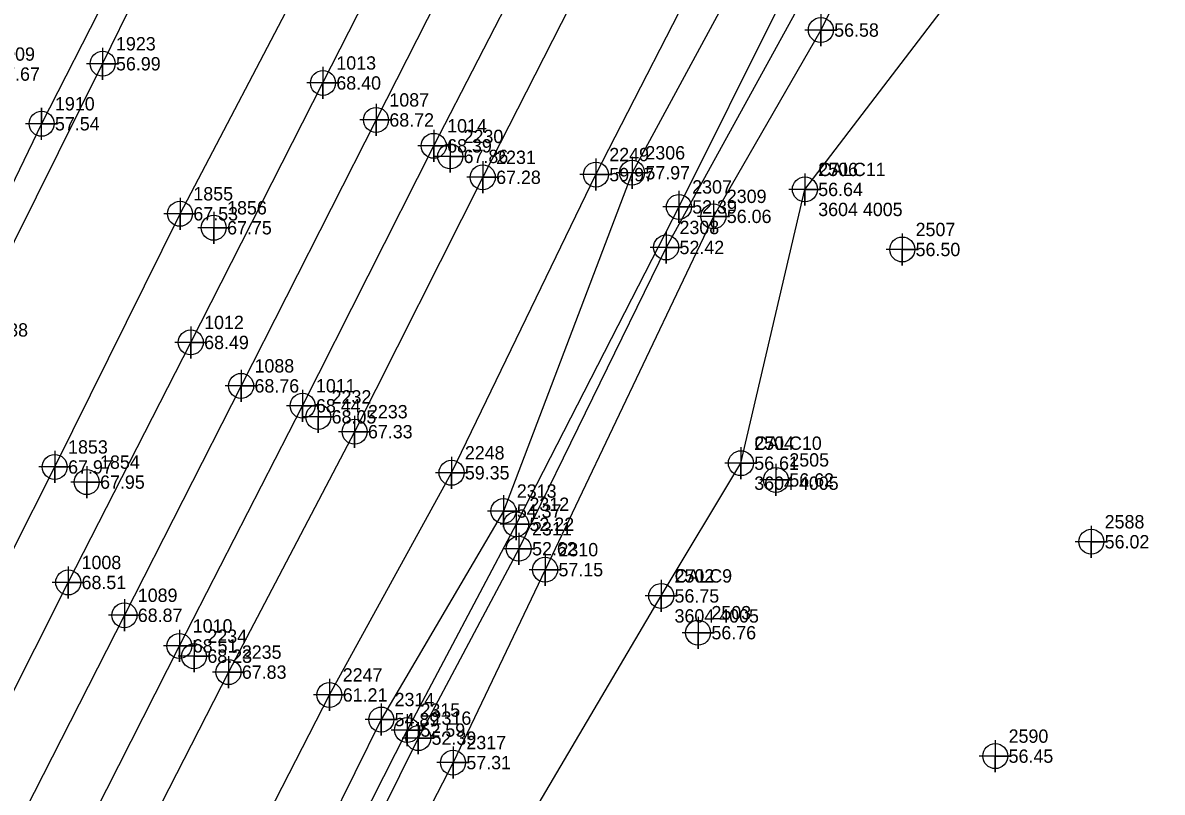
# Model space of a CAD drawing. Extents: x 2062781 to 2066835, y 358981 to 366501.
# Drawn here: x 2065952.8 to 2066166.2, y 365167.3 to 365311.5 of the extents above; entities that cross this region are included whole.
import ezdxf

# ---------------------------------------------------------------- set-up
doc = ezdxf.new("R2010")
doc.units = 0
for name, color, linetype in [('Exist DTM Breakline', 7, 'Continuous'), ('Exist DTM Breakline Cogo Elevation', 7, 'Continuous'), ('Exist DTM Breakline Cogo Number', 7, 'Continuous'), ('Exist DTM Breakline Cogo Point CELL', 7, 'Continuous'), ('Exist DTM Crownline', 7, 'Continuous'), ('Exist DTM Crownline Cogo Elevation', 7, 'Continuous'), ('Exist DTM Crownline Cogo Number', 7, 'Continuous'), ('Exist DTM Crownline Cogo Point CELL', 7, 'Continuous'), ('Exist DTM Regular Point CELL', 7, 'Continuous'), ('Exist DTM Regular Point Cogo Elevation', 7, 'Continuous'), ('Exist DTM Regular Point Cogo Number', 7, 'Continuous'), ('Exist DTM Ridgeline', 7, 'Continuous'), ('Exist DTM Ridgeline Cogo Elevation', 7, 'Continuous'), ('Exist DTM Ridgeline Cogo Number', 7, 'Continuous'), ('Exist DTM Ridgeline Cogo Point CELL', 7, 'Continuous'), ('Exist Roads EOP', 7, 'Continuous'), ('Exist Roads EOP Cogo Elevation', 7, 'Continuous'), ('Exist Roads EOP Cogo Number', 7, 'Continuous'), ('Exist Roads EOP Cogo Point CELL', 7, 'Continuous'), ('Exist Roads Soil', 7, 'Continuous'), ('Exist Roads Soil Cogo Elevation', 7, 'Continuous'), ('Exist Roads Soil Cogo Number', 7, 'Continuous'), ('Exist Roads Soil Cogo Point CELL', 7, 'Continuous'), ('Exist Vegetation Woods Line Cogo Comment', 7, 'Continuous'), ('Exist Vegetation Woods Line Cogo Elevation', 7, 'Continuous'), ('Exist Vegetation Woods Line Cogo Number', 7, 'Continuous'), ('Exist Vegetation Woods Line Cogo Point CELL', 7, 'Continuous')]:
    doc.layers.add(name, color=color, linetype=linetype)

msp = doc.modelspace()

# ---------------------------------------------------------------- linework, layer by layer
at = {"layer": 'Exist DTM Breakline'}
for points in [[(2066391.6, 365972.89), (2066361.73, 365914.52), (2066331.12, 365854.95), (2066302.46, 365802.64), (2066279.52, 365756.79), (2066256.07, 365710.47), (2066233.12, 365662.29), (2066208.82, 365616.84), (2066185.2, 365570.46), (2066159.54, 365522.1), (2066137.86, 365478.97), (2066113.47, 365429.54), (2066089.97, 365381.51), (2066063.32, 365330.49), (2066038.93, 365282.51), (2066014.92, 365234.83), (2065991.3, 365189.77), (2065966.18, 365140.63), (2065942.83, 365094.21), (2065917.49, 365044.37), (2065894.71, 364999.83)], [(2065868.05, 365108.36), (2065887.64, 365147.12), (2065915.95, 365200.53), (2065942.89, 365253.9), (2065967.73, 365303.79), (2065993.42, 365356.29), (2066016.32, 365400.12), (2066036.88, 365439.43), (2066041.92, 365447.71), (2066050.86, 365465.06), (2066067.24, 365500.86), (2066099.12, 365559.9), (2066123.36, 365605.47), (2066146.63, 365650.17), (2066168.17, 365694.53), (2066191.6, 365739.7), (2066213.66, 365782.56), (2066222.79, 365799.42), (2066244.31, 365840.96), (2066263.98, 365879.71), (2066274.73, 365899.77), (2066289.91, 365926.14)], [(2065855.04, 365022.37), (2065881.96, 365075.62), (2065912.8, 365134.88), (2065934.54, 365180.29), (2065958.76, 365228.22), (2065982.22, 365275.67), (2066005.39, 365319.97), (2066028.56, 365365.33), (2066047.41, 365403.57), (2066072.23, 365451.4), (2066094.41, 365496.9), (2066117.74, 365542.01), (2066140.9, 365588.6), (2066164.03, 365634.27), (2066187.25, 365680.45), (2066209.45, 365725.39), (2066232.88, 365773.48), (2066256.9, 365819.9), (2066281.9, 365870.6), (2066303.63, 365917.65)], [(2066156.83, 365415.16), (2066147.02, 365417.18), (2066143.49, 365410.65), (2066124.68, 365374.26), (2066094.45, 365314.73), (2066075.65, 365276.96), (2066045.17, 365217.48), (2066024.76, 365178.91), (2065998.13, 365126.31), (2065983.13, 365093.29), (2065946.31, 365022.69), (2065928.63, 364987.73), (2065911.28, 364951.08), (2065894.86, 364921.04), (2065864.73, 364862.52)], [(2065873.93, 364821.45), (2065902.24, 364871.28), (2065926.06, 364916.76), (2065947.62, 364959.44), (2065971.33, 365009.17), (2065993.9, 365049.82), (2066019.05, 365099.44), (2066039.62, 365148.52), (2066072.34, 365204.05), (2066087.27, 365228.93), (2066099.25, 365280.24), (2066129.66, 365320.06), (2066145.92, 365357.97), (2066159.77, 365397.86)], [(2066127.42, 365372.91), (2066101.05, 365319.98), (2066073.27, 365269.36), (2066045.66, 365212.89), (2066026.84, 365177.4), (2066002.14, 365127.6), (2065983.12, 365089), (2065947.83, 365021.49), (2065930.43, 364985.78), (2065912.11, 364947.44), (2065896.67, 364918.69), (2065867.58, 364860.64)], [(2065971.7, 365117.18), (2065987.47, 365141.17), (2066010.2, 365185.49), (2066033.07, 365227.13), (2066060.12, 365283.02), (2066081.77, 365325.34), (2066085.74, 365335.36)]]:
    msp.add_lwpolyline(points, dxfattribs=at)
at = {"layer": 'Exist DTM Breakline Cogo Point CELL'}
for points in [[(2065967.73, 365306.79), (2065967.73, 365300.79), (2065967.73, 365303.79), (2065970.73, 365303.79), (2065964.73, 365303.79)], [(2066038.93, 365285.51), (2066038.93, 365279.51), (2066038.93, 365282.51), (2066041.93, 365282.51), (2066035.93, 365282.51)], [(2066060.12, 365286.02), (2066060.12, 365280.02), (2066060.12, 365283.02), (2066063.12, 365283.02), (2066057.12, 365283.02)], [(2066099.25, 365283.24), (2066099.25, 365277.24), (2066099.25, 365280.24), (2066102.25, 365280.24), (2066096.25, 365280.24)], [(2066075.65, 365279.96), (2066075.65, 365273.96), (2066075.65, 365276.96), (2066078.65, 365276.96), (2066072.65, 365276.96)], [(2065982.22, 365278.67), (2065982.22, 365272.67), (2065982.22, 365275.67), (2065985.22, 365275.67), (2065979.22, 365275.67)], [(2066073.27, 365272.36), (2066073.27, 365266.36), (2066073.27, 365269.36), (2066076.27, 365269.36), (2066070.27, 365269.36)], [(2066014.92, 365237.83), (2066014.92, 365231.83), (2066014.92, 365234.83), (2066017.92, 365234.83), (2066011.92, 365234.83)], [(2066087.27, 365231.93), (2066087.27, 365225.93), (2066087.27, 365228.93), (2066090.27, 365228.93), (2066084.27, 365228.93)], [(2065958.76, 365231.22), (2065958.76, 365225.22), (2065958.76, 365228.22), (2065961.76, 365228.22), (2065955.76, 365228.22)], [(2066033.07, 365230.13), (2066033.07, 365224.13), (2066033.07, 365227.13), (2066036.07, 365227.13), (2066030.07, 365227.13)], [(2066045.17, 365220.48), (2066045.17, 365214.48), (2066045.17, 365217.48), (2066048.17, 365217.48), (2066042.17, 365217.48)], [(2066045.66, 365215.89), (2066045.66, 365209.89), (2066045.66, 365212.89), (2066048.66, 365212.89), (2066042.66, 365212.89)], [(2066072.34, 365207.05), (2066072.34, 365201.05), (2066072.34, 365204.05), (2066075.34, 365204.05), (2066069.34, 365204.05)], [(2065991.3, 365192.77), (2065991.3, 365186.77), (2065991.3, 365189.77), (2065994.3, 365189.77), (2065988.3, 365189.77)], [(2066010.2, 365188.49), (2066010.2, 365182.49), (2066010.2, 365185.49), (2066013.2, 365185.49), (2066007.2, 365185.49)], [(2066024.76, 365181.91), (2066024.76, 365175.91), (2066024.76, 365178.91), (2066027.76, 365178.91), (2066021.76, 365178.91)], [(2066026.84, 365180.4), (2066026.84, 365174.4), (2066026.84, 365177.4), (2066029.84, 365177.4), (2066023.84, 365177.4)]]:
    msp.add_lwpolyline(points, dxfattribs=at)
for centre in [(2065967.73, 365303.79), (2066060.12, 365283.02), (2066038.93, 365282.51), (2066099.25, 365280.24), (2066075.65, 365276.96), (2065982.22, 365275.67), (2066073.27, 365269.36), (2066014.92, 365234.83), (2065958.76, 365228.22), (2066087.27, 365228.93), (2066033.07, 365227.13), (2066045.17, 365217.48), (2066045.66, 365212.89), (2066072.34, 365204.05), (2065991.3, 365189.77), (2066010.2, 365185.49), (2066024.76, 365178.91), (2066026.84, 365177.4)]:
    msp.add_circle(centre, 2.34, dxfattribs=at)
at = {"layer": 'Exist DTM Crownline'}
msp.add_lwpolyline([(2066259.93, 365768.45), (2066236.46, 365721.83), (2066212.74, 365674.94), (2066188.43, 365627.04), (2066165.89, 365582.58), (2066140.87, 365533.44), (2066118.2, 365488.77), (2066092.94, 365439.19), (2066070.01, 365393.95), (2066043.74, 365342.11), (2066018.93, 365293.26), (2065993.67, 365243.42), (2065971.81, 365200.42), (2065946.33, 365150.52), (2065922.58, 365103.71), (2065905.53, 365070.58)], dxfattribs=at)
at = {"layer": 'Exist DTM Crownline Cogo Point CELL'}
for points in [[(2066018.93, 365296.26), (2066018.93, 365290.26), (2066018.93, 365293.26), (2066021.93, 365293.26), (2066015.93, 365293.26)], [(2065993.67, 365246.42), (2065993.67, 365240.42), (2065993.67, 365243.42), (2065996.67, 365243.42), (2065990.67, 365243.42)], [(2065971.81, 365203.42), (2065971.81, 365197.42), (2065971.81, 365200.42), (2065974.81, 365200.42), (2065968.81, 365200.42)]]:
    msp.add_lwpolyline(points, dxfattribs=at)
for centre in [(2066018.93, 365293.26), (2065993.67, 365243.42), (2065971.81, 365200.42)]:
    msp.add_circle(centre, 2.34, dxfattribs=at)
at = {"layer": 'Exist DTM Regular Point CELL'}
for points in [[(2066032.83, 365289.43), (2066032.83, 365283.43), (2066032.83, 365286.43), (2066035.83, 365286.43), (2066029.83, 365286.43)], [(2065988.54, 365276.05), (2065988.54, 365270.05), (2065988.54, 365273.05), (2065991.54, 365273.05), (2065985.54, 365273.05)], [(2066117.49, 365271.98), (2066117.49, 365265.98), (2066117.49, 365268.98), (2066120.49, 365268.98), (2066114.49, 365268.98)], [(2066008.12, 365240.61), (2066008.12, 365234.61), (2066008.12, 365237.61), (2066011.12, 365237.61), (2066005.12, 365237.61)], [(2065964.75, 365228.38), (2065964.75, 365222.38), (2065964.75, 365225.38), (2065967.75, 365225.38), (2065961.75, 365225.38)], [(2066093.84, 365228.79), (2066093.84, 365222.79), (2066093.84, 365225.79), (2066096.84, 365225.79), (2066090.84, 365225.79)], [(2066152.9, 365217.2), (2066152.9, 365211.2), (2066152.9, 365214.2), (2066155.9, 365214.2), (2066149.9, 365214.2)], [(2066079.25, 365200.16), (2066079.25, 365194.16), (2066079.25, 365197.16), (2066082.25, 365197.16), (2066076.25, 365197.16)], [(2065984.85, 365195.75), (2065984.85, 365189.75), (2065984.85, 365192.75), (2065987.85, 365192.75), (2065981.85, 365192.75)], [(2066134.91, 365177.02), (2066134.91, 365171.02), (2066134.91, 365174.02), (2066137.91, 365174.02), (2066131.91, 365174.02)]]:
    msp.add_lwpolyline(points, dxfattribs=at)
for centre in [(2066032.83, 365286.43), (2065988.54, 365273.05), (2066117.49, 365268.98), (2066008.12, 365237.61), (2065964.75, 365225.38), (2066093.84, 365225.79), (2066152.9, 365214.2), (2066079.25, 365197.16), (2065984.85, 365192.75), (2066134.91, 365174.02)]:
    msp.add_circle(centre, 2.34, dxfattribs=at)
at = {"layer": 'Exist DTM Ridgeline'}
for points in [[(2066157.39, 365419.27), (2066145.12, 365425.16), (2066142.91, 365418.47), (2066139.21, 365412.81), (2066118.38, 365377.9), (2066097.62, 365337.86), (2066089.23, 365340.34), (2066085.74, 365335.36), (2066092.49, 365330.71), (2066066.88, 365283.36), (2066042.8, 365219.96), (2066019.91, 365180.88), (2065995.25, 365130.9), (2065986.95, 365112.63), (2065971.7, 365117.18), (2065967.82, 365110.56), (2065976.04, 365100.9), (2065942.68, 365025.14)], [(2066156.48, 365405.54), (2066153.58, 365408.82), (2066148.83, 365401.83), (2066130.85, 365367.48), (2066102.24, 365310.11), (2066082.13, 365275.19), (2066050.6, 365208.97), (2066033.35, 365172.81), (2066001.32, 365110.63), (2065987.75, 365082.52), (2065957.72, 365023.23), (2065937.35, 364979.1), (2065900.97, 364911.97), (2065878.09, 364860.17)]]:
    msp.add_lwpolyline(points, dxfattribs=at)
at = {"layer": 'Exist DTM Ridgeline Cogo Point CELL'}
for points in [[(2066102.24, 365313.11), (2066102.24, 365307.11), (2066102.24, 365310.11), (2066105.24, 365310.11), (2066099.24, 365310.11)], [(2066066.88, 365286.36), (2066066.88, 365280.36), (2066066.88, 365283.36), (2066069.88, 365283.36), (2066063.88, 365283.36)], [(2066082.13, 365278.19), (2066082.13, 365272.19), (2066082.13, 365275.19), (2066085.13, 365275.19), (2066079.13, 365275.19)], [(2066042.8, 365222.96), (2066042.8, 365216.96), (2066042.8, 365219.96), (2066045.8, 365219.96), (2066039.8, 365219.96)], [(2066050.6, 365211.97), (2066050.6, 365205.97), (2066050.6, 365208.97), (2066053.6, 365208.97), (2066047.6, 365208.97)], [(2066019.91, 365183.88), (2066019.91, 365177.88), (2066019.91, 365180.88), (2066022.91, 365180.88), (2066016.91, 365180.88)], [(2066033.35, 365175.81), (2066033.35, 365169.81), (2066033.35, 365172.81), (2066036.35, 365172.81), (2066030.35, 365172.81)]]:
    msp.add_lwpolyline(points, dxfattribs=at)
for centre in [(2066102.24, 365310.11), (2066066.88, 365283.36), (2066082.13, 365275.19), (2066042.8, 365219.96), (2066050.6, 365208.97), (2066019.91, 365180.88), (2066033.35, 365172.81)]:
    msp.add_circle(centre, 2.34, dxfattribs=at)
at = {"layer": 'Exist Roads EOP'}
for points in [[(2065915.94, 365065.27), (2065933.36, 365098.82), (2065957.17, 365145.38), (2065982.11, 365194.68), (2066005.18, 365239.69), (2066029.75, 365288.41), (2066054.66, 365336.82), (2066080.34, 365387.56), (2066104, 365434.1), (2066129.47, 365484.53), (2066151.41, 365527.78), (2066176.77, 365577.49), (2066199.44, 365622.47), (2066223.79, 365669.83), (2066246.86, 365715.63), (2066270.89, 365762.9), (2066293.82, 365807.95), (2066320.12, 365859.56), (2066343.32, 365905.56), (2066367.61, 365952.85), (2066390.17, 365997), (2066402.7, 366021.61)], [(2065895.47, 365076.64), (2065912.52, 365110.74), (2065936.33, 365156.98), (2065961.28, 365206.57), (2065984.24, 365251.56), (2066009, 365300.19), (2066033.36, 365348.17), (2066059.15, 365398.75), (2066083.24, 365446.44), (2066108.75, 365496.71), (2066129.9, 365538.17), (2066155.81, 365588.96), (2066178.82, 365634.51), (2066203.21, 365682.83), (2066225.78, 365727.06), (2066250.38, 365775.43)]]:
    msp.add_lwpolyline(points, dxfattribs=at)
at = {"layer": 'Exist Roads EOP Cogo Point CELL'}
for points in [[(2066009, 365303.19), (2066009, 365297.19), (2066009, 365300.19), (2066012, 365300.19), (2066006, 365300.19)], [(2066029.75, 365291.41), (2066029.75, 365285.41), (2066029.75, 365288.41), (2066032.75, 365288.41), (2066026.75, 365288.41)], [(2065984.24, 365254.56), (2065984.24, 365248.56), (2065984.24, 365251.56), (2065987.24, 365251.56), (2065981.24, 365251.56)], [(2066005.18, 365242.69), (2066005.18, 365236.69), (2066005.18, 365239.69), (2066008.18, 365239.69), (2066002.18, 365239.69)], [(2065961.28, 365209.57), (2065961.28, 365203.57), (2065961.28, 365206.57), (2065964.28, 365206.57), (2065958.28, 365206.57)], [(2065982.11, 365197.68), (2065982.11, 365191.68), (2065982.11, 365194.68), (2065985.11, 365194.68), (2065979.11, 365194.68)]]:
    msp.add_lwpolyline(points, dxfattribs=at)
for centre in [(2066009, 365300.19), (2066029.75, 365288.41), (2065984.24, 365251.56), (2066005.18, 365239.69), (2065961.28, 365206.57), (2065982.11, 365194.68)]:
    msp.add_circle(centre, 2.34, dxfattribs=at)
at = {"layer": 'Exist Roads Soil'}
msp.add_lwpolyline([(2066231.09, 365831.39), (2066206.91, 365786.4), (2066187.29, 365747.66), (2066165.8, 365703.86), (2066142.43, 365657.92), (2066118.99, 365612.17), (2066093.77, 365564.44), (2066069.85, 365517.38), (2066046.67, 365471.42), (2066025.7, 365431.16), (2066001.37, 365382.58), (2065980.65, 365340.33), (2065956.3, 365292.54), (2065935.55, 365249.64), (2065912.26, 365204.19), (2065886.05, 365154.3), (2065862.37, 365109.95)], dxfattribs=at)
at = {"layer": 'Exist Roads Soil Cogo Point CELL'}
msp.add_lwpolyline([(2065956.3, 365289.54), (2065956.3, 365295.54), (2065956.3, 365292.54), (2065959.3, 365292.54), (2065953.3, 365292.54)], dxfattribs=at)
msp.add_circle((2065956.3, 365292.54), 2.34, dxfattribs=at)
at = {"layer": 'Exist Vegetation Woods Line Cogo Point CELL'}
for points in [[(2066099.25, 365283.24), (2066099.25, 365277.24), (2066099.25, 365280.24), (2066102.25, 365280.24), (2066096.25, 365280.24)], [(2066087.27, 365231.93), (2066087.27, 365225.93), (2066087.27, 365228.93), (2066090.27, 365228.93), (2066084.27, 365228.93)], [(2066072.34, 365207.05), (2066072.34, 365201.05), (2066072.34, 365204.05), (2066075.34, 365204.05), (2066069.34, 365204.05)]]:
    msp.add_lwpolyline(points, dxfattribs=at)
for centre in [(2066099.25, 365280.24), (2066087.27, 365228.93), (2066072.34, 365204.05)]:
    msp.add_circle(centre, 2.34, dxfattribs=at)

# ---------------------------------------------------------------- texts
at = {"layer": 'Exist DTM Breakline Cogo Elevation'}
for s, p in [('56.99', (2065970.23, 365302.54)), ('67.28', (2066041.43, 365281.26)), ('59.97', (2066062.62, 365281.77)), ('56.64', (2066101.75, 365278.99)), ('67.53', (2065984.72, 365274.42)), ('52.39', (2066078.15, 365275.71)), ('52.42', (2066075.77, 365268.11)), ('57.38', (2065945.39, 365252.65)), ('67.33', (2066017.42, 365233.58)), ('56.61', (2066089.77, 365227.68)), ('67.97', (2065961.26, 365226.97)), ('59.35', (2066035.57, 365225.88)), ('52.22', (2066047.67, 365216.23)), ('52.62', (2066048.16, 365211.64)), ('56.75', (2066074.84, 365202.8)), ('67.83', (2065993.8, 365188.52)), ('61.21', (2066012.7, 365184.24)), ('52.59', (2066027.26, 365177.66)), ('52.39', (2066029.34, 365176.15))]:
    msp.add_text(s, height=2.5, dxfattribs=at).set_placement(p)
at = {"layer": 'Exist DTM Breakline Cogo Number'}
for s, p in [('1923', (2065970.23, 365306.29)), ('2231', (2066041.43, 365285.01)), ('2249', (2066062.62, 365285.52)), ('CALC11', (2066101.75, 365282.74)), ('2307', (2066078.15, 365279.46)), ('1855', (2065984.72, 365278.17)), ('2308', (2066075.77, 365271.86)), ('2233', (2066017.42, 365237.33)), ('1853', (2065961.26, 365230.72)), ('2248', (2066035.57, 365229.63)), ('CALC10', (2066089.77, 365231.43)), ('2312', (2066047.67, 365219.98)), ('2311', (2066048.16, 365215.39)), ('CALC9', (2066074.84, 365206.55)), ('2235', (2065993.8, 365192.27)), ('2247', (2066012.7, 365187.99)), ('2315', (2066027.26, 365181.41)), ('2316', (2066029.34, 365179.9))]:
    msp.add_text(s, height=2.5, dxfattribs=at).set_placement(p)
at = {"layer": 'Exist DTM Crownline Cogo Elevation'}
for s, p in [('68.72', (2066021.43, 365292.01)), ('68.76', (2065996.17, 365242.17)), ('68.87', (2065974.31, 365199.17))]:
    msp.add_text(s, height=2.5, dxfattribs=at).set_placement(p)
at = {"layer": 'Exist DTM Crownline Cogo Number'}
for s, p in [('1087', (2066021.43, 365295.76)), ('1088', (2065996.17, 365245.92)), ('1089', (2065974.31, 365202.92))]:
    msp.add_text(s, height=2.5, dxfattribs=at).set_placement(p)
at = {"layer": 'Exist DTM Regular Point Cogo Elevation'}
for s, p in [('67.86', (2066035.33, 365285.18)), ('67.75', (2065991.04, 365271.8)), ('56.50', (2066119.99, 365267.73)), ('68.05', (2066010.62, 365236.36)), ('67.95', (2065967.25, 365224.13)), ('56.62', (2066096.34, 365224.54)), ('56.02', (2066155.4, 365212.95)), ('56.76', (2066081.75, 365195.91)), ('68.23', (2065987.35, 365191.5)), ('56.45', (2066137.41, 365172.77))]:
    msp.add_text(s, height=2.5, dxfattribs=at).set_placement(p)
at = {"layer": 'Exist DTM Regular Point Cogo Number'}
for s, p in [('2230', (2066035.33, 365288.93)), ('1856', (2065991.04, 365275.55)), ('2507', (2066119.99, 365271.48)), ('2232', (2066010.62, 365240.11)), ('1854', (2065967.25, 365227.88)), ('2505', (2066096.34, 365228.29)), ('2588', (2066155.4, 365216.7)), ('2503', (2066081.75, 365199.66)), ('2234', (2065987.35, 365195.25)), ('2590', (2066137.41, 365176.52))]:
    msp.add_text(s, height=2.5, dxfattribs=at).set_placement(p)
at = {"layer": 'Exist DTM Ridgeline Cogo Elevation'}
for s, p in [('56.58', (2066104.74, 365308.86)), ('57.97', (2066069.38, 365282.11)), ('56.06', (2066084.63, 365273.94)), ('54.37', (2066045.3, 365218.71)), ('57.15', (2066053.1, 365207.72)), ('54.89', (2066022.41, 365179.63)), ('57.31', (2066035.85, 365171.56))]:
    msp.add_text(s, height=2.5, dxfattribs=at).set_placement(p)
at = {"layer": 'Exist DTM Ridgeline Cogo Number'}
for s, p in [('2306', (2066069.38, 365285.86)), ('2309', (2066084.63, 365277.69)), ('2313', (2066045.3, 365222.46)), ('2310', (2066053.1, 365211.47)), ('2314', (2066022.41, 365183.38)), ('2317', (2066035.85, 365175.31))]:
    msp.add_text(s, height=2.5, dxfattribs=at).set_placement(p)
at = {"layer": 'Exist Roads EOP Cogo Elevation'}
for s, p in [('68.40', (2066011.5, 365298.94)), ('68.39', (2066032.25, 365287.16)), ('68.49', (2065986.74, 365250.31)), ('68.44', (2066007.68, 365238.44)), ('68.51', (2065963.78, 365205.32)), ('68.51', (2065984.61, 365193.43))]:
    msp.add_text(s, height=2.5, dxfattribs=at).set_placement(p)
at = {"layer": 'Exist Roads EOP Cogo Number'}
for s, p in [('1013', (2066011.5, 365302.69)), ('1014', (2066032.25, 365290.91)), ('1012', (2065986.74, 365254.06)), ('1011', (2066007.68, 365242.19)), ('1008', (2065963.78, 365209.07)), ('1010', (2065984.61, 365197.18))]:
    msp.add_text(s, height=2.5, dxfattribs=at).set_placement(p)
at = {"layer": 'Exist Roads Soil Cogo Elevation'}
for s, p in [('57.67', (2065947.61, 365300.61)), ('57.54', (2065958.8, 365291.29))]:
    msp.add_text(s, height=2.5, dxfattribs=at).set_placement(p)
at = {"layer": 'Exist Roads Soil Cogo Number'}
for s, p in [('1909', (2065947.61, 365304.36)), ('1910', (2065958.8, 365295.04))]:
    msp.add_text(s, height=2.5, dxfattribs=at).set_placement(p)
at = {"layer": 'Exist Vegetation Woods Line Cogo Comment'}
for p in [(2066101.75, 365275.24), (2066089.77, 365223.93), (2066074.84, 365199.05)]:
    msp.add_text('3604 4005', height=2.5, dxfattribs=at).set_placement(p)
at = {"layer": 'Exist Vegetation Woods Line Cogo Elevation'}
for s, p in [('56.64', (2066101.75, 365278.99)), ('56.61', (2066089.77, 365227.68)), ('56.75', (2066074.84, 365202.8))]:
    msp.add_text(s, height=2.5, dxfattribs=at).set_placement(p)
at = {"layer": 'Exist Vegetation Woods Line Cogo Number'}
for s, p in [('2506', (2066101.75, 365282.74)), ('2504', (2066089.77, 365231.43)), ('2502', (2066074.84, 365206.55))]:
    msp.add_text(s, height=2.5, dxfattribs=at).set_placement(p)

doc.saveas('drawing.dxf')
